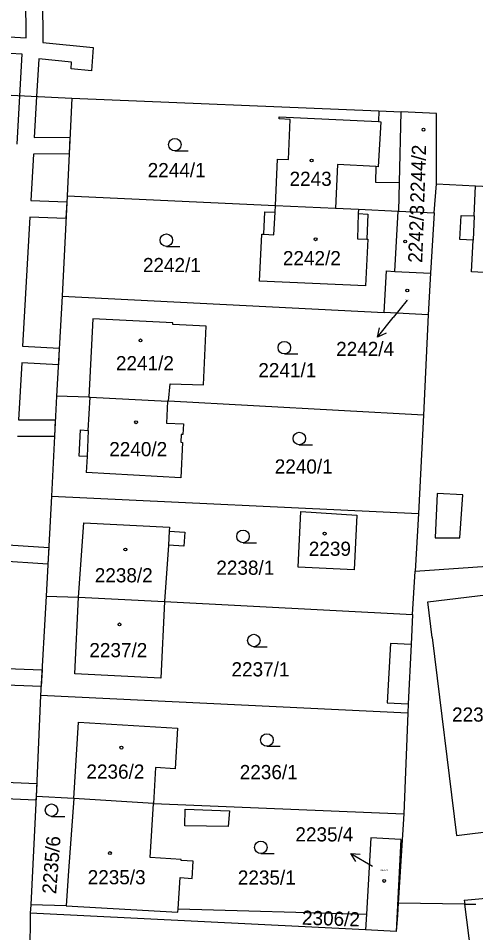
# Model space of a CAD drawing. Extents: x -755819 to -753140, y -1169796 to -1166000.
# Drawn here: x -755001.9 to -754947, y -1168205.1 to -1168095.4 of the extents above; entities that cross this region are included whole.
import ezdxf

# ---------------------------------------------------------------- set-up
doc = ezdxf.new("R2010")
doc.units = 0
for name, color, linetype in [('Vrstva 1', 7, 'Continuous'), ('Vrstva 16', 7, 'Continuous'), ('Vrstva 18', 7, 'Continuous'), ('Vrstva 19', 7, 'Continuous'), ('Vrstva 25', 7, 'Continuous'), ('Vrstva 27', 7, 'Continuous'), ('Vrstva 4', 7, 'Continuous'), ('Vrstva 6', 7, 'Continuous')]:
    doc.layers.add(name, color=color, linetype=linetype)

msp = doc.modelspace()

# ---------------------------------------------------------------- linework, layer by layer
at = {"layer": 'Vrstva 1'}
for p, q in [((-755009.45, -1168104.33), (-754995.48, -1168105.01)), ((-754995.48, -1168105.01), (-754996.07, -1168116.72)), ((-754995.48, -1168105.01), (-754958.65, -1168106.53)), ((-754958.65, -1168106.53), (-754955.95, -1168106.65)), ((-754956.17, -1168115.14), (-754955.95, -1168106.65)), ((-754951.72, -1168106.83), (-754955.95, -1168106.65)), ((-754951.74, -1168115.3), (-754951.72, -1168106.83)), ((-754970.6, -1168107.5), (-754970.59, -1168107.25)), ((-754969.28, -1168107.56), (-754970.6, -1168107.5)), ((-754970.59, -1168107.25), (-754958.7, -1168107.82)), ((-754969.5, -1168112.38), (-754969.28, -1168107.56)), ((-754958.41, -1168107.83), (-754958.71, -1168113.23)), ((-754958.7, -1168107.82), (-754958.41, -1168107.83)), ((-754971.06, -1168117.88), (-754970.82, -1168112.33)), ((-754970.82, -1168112.33), (-754969.5, -1168112.38)), ((-754963.6, -1168112.98), (-754963.85, -1168118.2)), ((-754959.01, -1168113.21), (-754963.6, -1168112.98)), ((-754958.71, -1168113.23), (-754959.01, -1168113.21)), ((-754956.26, -1168118.56), (-754956.17, -1168115.14)), ((-754952.02, -1168118.76), (-754951.74, -1168115.3)), ((-754951.74, -1168115.3), (-754947.03, -1168115.51)), ((-754947.2, -1168119.11), (-754947.03, -1168115.51)), ((-754947.03, -1168115.51), (-754944.03, -1168115.65)), ((-754996.07, -1168116.72), (-754996.64, -1168128.77)), ((-754996.07, -1168116.72), (-754971.06, -1168117.88)), ((-754971.1, -1168118.7), (-754971.06, -1168117.88)), ((-754971.06, -1168117.88), (-754963.85, -1168118.2)), ((-754972.46, -1168121.34), (-754972.34, -1168118.64)), ((-754972.34, -1168118.64), (-754971.1, -1168118.7)), ((-754963.85, -1168118.2), (-754961.08, -1168118.32)), ((-754961.08, -1168118.32), (-754961.11, -1168118.86)), ((-754961.11, -1168118.86), (-754959.97, -1168118.91)), ((-754961.08, -1168118.32), (-754956.32, -1168118.56)), ((-754959.97, -1168118.91), (-754960.1, -1168121.92)), ((-754956.73, -1168125.79), (-754956.32, -1168118.56)), ((-754956.32, -1168118.56), (-754956.26, -1168118.56)), ((-754956.26, -1168118.56), (-754952.02, -1168118.76)), ((-754952.02, -1168118.76), (-754952.43, -1168126)), ((-754948.91, -1168121.95), (-754948.76, -1168119.07)), ((-754948.76, -1168119.07), (-754947.2, -1168119.11)), ((-754972.95, -1168126.95), (-754972.7, -1168121.33)), ((-754972.7, -1168121.33), (-754972.46, -1168121.34)), ((-754959.97, -1168121.93), (-754960.23, -1168127.54)), ((-754960.1, -1168121.92), (-754959.97, -1168121.93)), ((-754947.34, -1168122.03), (-754948.91, -1168121.95)), ((-754947.52, -1168125.85), (-754947.34, -1168122.03)), ((-754958.02, -1168130.7), (-754957.73, -1168125.73)), ((-754957.73, -1168125.73), (-754956.73, -1168125.79)), ((-754956.73, -1168125.79), (-754952.43, -1168126)), ((-754952.43, -1168126), (-754952.72, -1168131)), ((-754900.39, -1168128.15), (-754947.52, -1168125.85)), ((-754960.23, -1168127.54), (-754972.95, -1168126.95)), ((-754996.64, -1168128.77), (-754997.33, -1168140.74)), ((-754996.64, -1168128.77), (-754958.02, -1168130.7)), ((-754952.72, -1168131), (-754958.02, -1168130.7)), ((-754952.72, -1168131), (-754953.3, -1168143.03)), ((-754992.99, -1168131.48), (-754993.44, -1168140.88)), ((-754983.36, -1168131.96), (-754992.99, -1168131.48)), ((-754983.37, -1168132.16), (-754983.36, -1168131.96)), ((-754979.37, -1168132.36), (-754983.37, -1168132.16)), ((-754979.7, -1168139.41), (-754979.37, -1168132.36)), ((-754983.88, -1168141.35), (-754983.71, -1168139.29)), ((-754983.71, -1168139.29), (-754979.7, -1168139.41)), ((-754997.33, -1168140.74), (-754997.94, -1168152.74)), ((-754993.44, -1168140.88), (-754997.33, -1168140.74)), ((-754993.52, -1168144.86), (-754993.3, -1168140.88)), ((-754993.44, -1168140.88), (-754993.3, -1168140.88)), ((-754993.3, -1168140.88), (-754984, -1168141.34)), ((-754984, -1168141.34), (-754984.13, -1168143.98)), ((-754983.88, -1168141.35), (-754984, -1168141.34)), ((-754953.3, -1168143.03), (-754983.88, -1168141.35)), ((-754953.3, -1168143.03), (-754953.9, -1168154.84)), ((-754984.13, -1168143.98), (-754982.1, -1168144.08)), ((-754982.1, -1168144.08), (-754982.17, -1168145.37)), ((-754993.52, -1168144.86), (-754993.67, -1168148)), ((-754982.36, -1168145.36), (-754982.41, -1168146.29)), ((-754982.17, -1168145.37), (-754982.36, -1168145.36)), ((-754982.21, -1168146.3), (-754982.43, -1168150.57)), ((-754982.41, -1168146.29), (-754982.21, -1168146.3)), ((-754993.67, -1168148), (-754993.76, -1168149.92)), ((-754982.43, -1168150.57), (-754993.76, -1168149.92)), ((-754997.94, -1168152.74), (-754998.58, -1168164.74)), ((-754997.94, -1168152.74), (-754953.9, -1168154.84)), ((-754968.31, -1168161.25), (-754968.01, -1168154.6)), ((-754968.01, -1168154.6), (-754961.29, -1168155.03)), ((-754961.29, -1168155.03), (-754961.6, -1168161.59)), ((-754953.9, -1168154.84), (-754954.27, -1168161.74)), ((-754994.68, -1168164.88), (-754994.07, -1168155.96)), ((-754994.07, -1168155.96), (-754983.77, -1168156.49)), ((-754983.77, -1168156.49), (-754983.8, -1168156.95)), ((-754983.8, -1168156.95), (-754981.94, -1168157.08)), ((-754981.94, -1168157.08), (-754982.06, -1168158.75)), ((-754954.27, -1168161.74), (-754895.94, -1168157.7)), ((-754983.91, -1168158.63), (-754984.37, -1168165.37)), ((-754982.06, -1168158.75), (-754983.91, -1168158.63)), ((-754961.6, -1168161.59), (-754968.31, -1168161.25)), ((-754954.62, -1168166.94), (-754954.27, -1168161.74)), ((-754952.76, -1168165.43), (-754929.84, -1168162.66)), ((-754998.58, -1168164.74), (-754999.24, -1168176.66)), ((-754998.58, -1168164.74), (-754994.68, -1168164.88)), ((-754995.14, -1168174.08), (-754994.68, -1168164.88)), ((-754994.68, -1168164.88), (-754984.37, -1168165.37)), ((-754984.37, -1168165.37), (-754984.83, -1168174.6)), ((-754984.37, -1168165.37), (-754954.62, -1168166.94)), ((-754952.23, -1168169.72), (-754952.76, -1168165.43)), ((-754954.62, -1168166.94), (-754954.78, -1168170.56)), ((-754954.78, -1168170.56), (-754955.11, -1168177.66)), ((-754952.23, -1168169.72), (-754949.31, -1168193.46)), ((-754984.83, -1168174.6), (-754995.14, -1168174.08)), ((-754999.24, -1168176.66), (-754999.78, -1168188.78)), ((-754955.16, -1168178.8), (-754999.24, -1168176.66)), ((-754955.11, -1168177.66), (-754955.16, -1168178.8)), ((-754955.16, -1168178.8), (-754955.65, -1168190.84)), ((-754995.26, -1168189.02), (-754994.7, -1168179.85)), ((-754994.7, -1168179.85), (-754982.8, -1168180.57)), ((-754982.8, -1168180.57), (-754983.1, -1168185.44)), ((-754985.45, -1168185.3), (-754985.71, -1168189.6)), ((-754983.1, -1168185.44), (-754985.45, -1168185.3)), ((-754999.78, -1168188.78), (-755000.43, -1168201.78)), ((-754995.26, -1168189.02), (-754999.78, -1168188.78)), ((-754995.26, -1168189.02), (-754995.89, -1168197.71)), ((-754985.71, -1168189.6), (-754995.26, -1168189.02)), ((-754986.11, -1168196.09), (-754985.71, -1168189.6)), ((-754985.71, -1168189.6), (-754955.65, -1168190.84)), ((-754955.65, -1168190.84), (-754956.33, -1168201.58)), ((-754949.31, -1168193.46), (-754939.21, -1168192.21)), ((-754959.61, -1168193.75), (-754960.13, -1168202.9)), ((-754955.99, -1168193.92), (-754959.61, -1168193.75)), ((-754955.99, -1168193.92), (-754956.57, -1168204.99)), ((-754948.4, -1168201.2), (-754872.48, -1168194.77)), ((-754982.38, -1168196.32), (-754986.11, -1168196.09)), ((-754982.39, -1168196.45), (-754982.38, -1168196.32)), ((-754980.93, -1168196.54), (-754982.39, -1168196.45)), ((-754981.06, -1168198.6), (-754980.93, -1168196.54)), ((-754995.89, -1168197.71), (-754996.19, -1168201.9)), ((-754982.74, -1168202.27), (-754982.51, -1168198.51)), ((-754982.51, -1168198.51), (-754981.06, -1168198.6)), ((-754948.4, -1168201.2), (-754948.34, -1168201.69)), ((-755000.43, -1168201.78), (-755000.48, -1168202.79)), ((-754996.19, -1168201.9), (-755000.43, -1168201.78)), ((-754996.19, -1168201.9), (-754982.76, -1168202.67)), ((-754982.76, -1168202.67), (-754982.74, -1168202.27)), ((-754982.74, -1168202.27), (-754960.13, -1168202.9)), ((-754956.33, -1168201.58), (-754956.42, -1168203)), ((-754948.34, -1168201.69), (-754956.33, -1168201.58)), ((-754947.54, -1168207.74), (-754948.34, -1168201.69)), ((-755000.48, -1168202.79), (-755000.55, -1168207.72)), ((-754960.24, -1168204.79), (-755000.48, -1168202.79)), ((-754960.13, -1168202.9), (-754960.24, -1168204.79)), ((-754956.42, -1168203), (-754956.57, -1168204.99)), ((-754956.57, -1168204.99), (-754960.24, -1168204.79))]:
    msp.add_line(p, q, dxfattribs=at)
at = {"layer": 'Vrstva 16'}
for p, q in [((-754955.26, -1168129.26), (-754956.91, -1168131.32)), ((-754958.79, -1168133.66), (-754956.91, -1168131.32)), ((-754961.99, -1168195.62), (-754959.41, -1168197.15))]:
    msp.add_line(p, q, dxfattribs=at)
for points in [[(-754957.77, -1168133.19), (-754958.79, -1168133.66), (-754958.55, -1168132.57)], [(-754961.39, -1168196.56), (-754961.99, -1168195.62), (-754960.88, -1168195.7)]]:
    msp.add_lwpolyline(points, dxfattribs=at)
at = {"layer": 'Vrstva 25'}
for p, q in [((-754983.13, -1168111.33), (-754981.53, -1168111.33)), ((-754984.15, -1168122.8), (-754982.55, -1168122.8)), ((-754969.98, -1168135.68), (-754968.38, -1168135.68)), ((-754968.19, -1168146.58), (-754966.59, -1168146.58)), ((-754974.94, -1168158.33), (-754973.34, -1168158.33)), ((-754973.65, -1168170.81), (-754972.05, -1168170.81)), ((-754972.08, -1168182.75), (-754970.48, -1168182.75)), ((-754997.93, -1168191.17), (-754996.33, -1168191.17)), ((-754972.81, -1168195.63), (-754971.21, -1168195.63))]:
    msp.add_line(p, q, dxfattribs=at)
for centre, radius in [((-754953.29, -1168108.79), 0.175), ((-754983.13, -1168110.58), 0.75), ((-754966.72, -1168112.49), 0.175), ((-754984.15, -1168122.05), 0.75), ((-754966.24, -1168121.93), 0.175), ((-754955.49, -1168122.2), 0.175), ((-754955.24, -1168128.08), 0.175), ((-754987.25, -1168134.07), 0.175), ((-754969.98, -1168134.93), 0.75), ((-754987.78, -1168143.88), 0.175), ((-754968.19, -1168145.83), 0.75), ((-754974.94, -1168157.58), 0.75), ((-754965.15, -1168157.24), 0.175), ((-754989.07, -1168159.15), 0.175), ((-754989.77, -1168168.13), 0.175), ((-754973.65, -1168170.06), 0.75), ((-754972.08, -1168182), 0.75), ((-754989.54, -1168182.92), 0.175), ((-754997.93, -1168190.42), 0.75), ((-754972.81, -1168194.88), 0.75), ((-754990.92, -1168195.57), 0.175), ((-754958.01, -1168198.91), 0.175)]:
    msp.add_circle(centre, radius, dxfattribs=at)
at = {"layer": 'Vrstva 27'}
for p, q in [((-755000.97, -1168097.78), (-755001.02, -1168092.56)), ((-754999.02, -1168092.67), (-754998.97, -1168098.33)), ((-755010.89, -1168097.22), (-755000.97, -1168097.78)), ((-754998.97, -1168098.33), (-754992.95, -1168098.95)), ((-754992.95, -1168098.95), (-754993.13, -1168101.75)), ((-755001.44, -1168099.75), (-755008.15, -1168099.38)), ((-755001.72, -1168104.71), (-755001.44, -1168099.75)), ((-754999.47, -1168100.29), (-754999.72, -1168104.81)), ((-754995.53, -1168100.7), (-754999.47, -1168100.29)), ((-754995.58, -1168101.48), (-754995.53, -1168100.7)), ((-754993.13, -1168101.75), (-754995.58, -1168101.48)), ((-755002.05, -1168110.52), (-755001.72, -1168104.71)), ((-754999.72, -1168104.81), (-755000, -1168109.73)), ((-755000, -1168109.73), (-754995.72, -1168109.68)), ((-754995.72, -1168109.68), (-754995.82, -1168111.68)), ((-755000.11, -1168111.73), (-755000.42, -1168117.28)), ((-754995.82, -1168111.68), (-755000.11, -1168111.73)), ((-755000.42, -1168117.28), (-754996.1, -1168117.44)), ((-754996.1, -1168117.44), (-754996.2, -1168119.43)), ((-755000.53, -1168119.28), (-755001.4, -1168134.77)), ((-754996.2, -1168119.43), (-755000.53, -1168119.28)), ((-755001.4, -1168134.77), (-754997, -1168134.98)), ((-754997, -1168134.98), (-754997.11, -1168136.98)), ((-755001.51, -1168136.77), (-755001.89, -1168143.58)), ((-754997.11, -1168136.98), (-755001.51, -1168136.77)), ((-755001.89, -1168143.58), (-754997.48, -1168143.6)), ((-754997.48, -1168143.6), (-754997.58, -1168145.6)), ((-754997.58, -1168145.6), (-755002, -1168145.58)), ((-755005.51, -1168158.44), (-754998.27, -1168158.91)), ((-754998.27, -1168158.91), (-754998.38, -1168160.91)), ((-754998.38, -1168160.91), (-755005.61, -1168160.44)), ((-755006.25, -1168173.33), (-754999.07, -1168173.57)), ((-754999.07, -1168173.57), (-754999.18, -1168175.57)), ((-754999.18, -1168175.57), (-755006.35, -1168175.33)), ((-755006.93, -1168186.93), (-754999.71, -1168187.23)), ((-754999.71, -1168187.23), (-754999.78, -1168188.78)), ((-754999.8, -1168189.23), (-755007.03, -1168188.93)), ((-754999.78, -1168188.78), (-754999.8, -1168189.23))]:
    msp.add_line(p, q, dxfattribs=at)
at = {"layer": 'Vrstva 4'}
for p, q in [((-754958.65, -1168106.53), (-754958.7, -1168107.82)), ((-754959.01, -1168113.21), (-754959.06, -1168115.1)), ((-754959.06, -1168115.1), (-754956.17, -1168115.14)), ((-754971.23, -1168121.39), (-754971.1, -1168118.7)), ((-754961.11, -1168118.86), (-754961.22, -1168121.87)), ((-754947.2, -1168119.11), (-754947.34, -1168122.03)), ((-754972.46, -1168121.34), (-754971.23, -1168121.39)), ((-754961.22, -1168121.87), (-754960.1, -1168121.92)), ((-754994.62, -1168147.96), (-754994.47, -1168144.81)), ((-754994.47, -1168144.81), (-754993.52, -1168144.86)), ((-754993.67, -1168148), (-754994.62, -1168147.96)), ((-754951.64, -1168152.44), (-754951.89, -1168157.73)), ((-754948.58, -1168152.61), (-754951.64, -1168152.44)), ((-754948.91, -1168157.74), (-754948.58, -1168152.61)), ((-754983.8, -1168156.95), (-754983.91, -1168158.63)), ((-754951.89, -1168157.73), (-754948.91, -1168157.74)), ((-754957.26, -1168170.44), (-754957.64, -1168177.54)), ((-754954.78, -1168170.56), (-754957.26, -1168170.44)), ((-754957.64, -1168177.54), (-754955.11, -1168177.66)), ((-754981.93, -1168192.29), (-754981.91, -1168190.31)), ((-754981.91, -1168190.31), (-754976.57, -1168190.5)), ((-754976.57, -1168190.5), (-754976.73, -1168192.36)), ((-754976.73, -1168192.36), (-754981.93, -1168192.29))]:
    msp.add_line(p, q, dxfattribs=at)
at = {"layer": 'Vrstva 6'}
msp.add_line((-754948.34, -1168201.69), (-754946.99, -1168201.7), dxfattribs=at)

# ---------------------------------------------------------------- texts
at = {"layer": 'Vrstva 16'}
for s, p in [('2242/4', (-754963.77, -1168135.94)), ('2235/4', (-754968.66, -1168194.17))]:
    msp.add_text(s, height=1.7, dxfattribs=at).set_placement(p)
at = {"layer": 'Vrstva 18'}
for s, p in [('2244/1', (-754986.39, -1168114.49)), ('2242/1', (-754986.96, -1168125.88)), ('2241/1', (-754973.11, -1168138.49)), ('2240/1', (-754971.14, -1168150.04)), ('2238/1', (-754978.15, -1168162.18)), ('2237/1', (-754976.33, -1168174.37)), ('2236/1', (-754975.34, -1168186.7)), ('2235/1', (-754975.57, -1168199.35))]:
    msp.add_text(s, height=1.7, dxfattribs=at).set_placement(p)
for s, rotation, p in [('2235/6', 85.4853, (-754997.38, -1168200.52)), ('2306/2', 358.2132, (-754967.89, -1168204.15))]:
    msp.add_text(s, height=1.7, rotation=rotation, dxfattribs=at).set_placement(p)
at = {"layer": 'Vrstva 19'}
for s, rotation, p in [('2244/2', 88.1782, (-754953.19, -1168117.57)), ('2242/3', 88.0063, (-754953.44, -1168124.79))]:
    msp.add_text(s, height=1.7, rotation=rotation, dxfattribs=at).set_placement(p)
for s, height, p in [('2243', 1.7, (-754969.36, -1168115.53)), ('2242/2', 1.7, (-754970.16, -1168125.05)), ('2242/4', 0.1, (-754955.52, -1168129.26)), ('2241/2', 1.7, (-754990.2, -1168137.65)), ('2240/2', 1.7, (-754991, -1168147.96)), ('2239', 1.7, (-754967.05, -1168159.91)), ('2238/2', 1.7, (-754992.74, -1168163.09)), ('2237/2', 1.7, (-754993.39, -1168172.07)), ('2234/3', 1.7, (-754949.86, -1168179.8)), ('2236/2', 1.7, (-754993.74, -1168186.64)), ('2235/3', 1.7, (-754993.59, -1168199.31)), ('2235/4', 0.2, (-754958.45, -1168197.7))]:
    msp.add_text(s, height=height, dxfattribs=at).set_placement(p)

doc.saveas('drawing.dxf')
